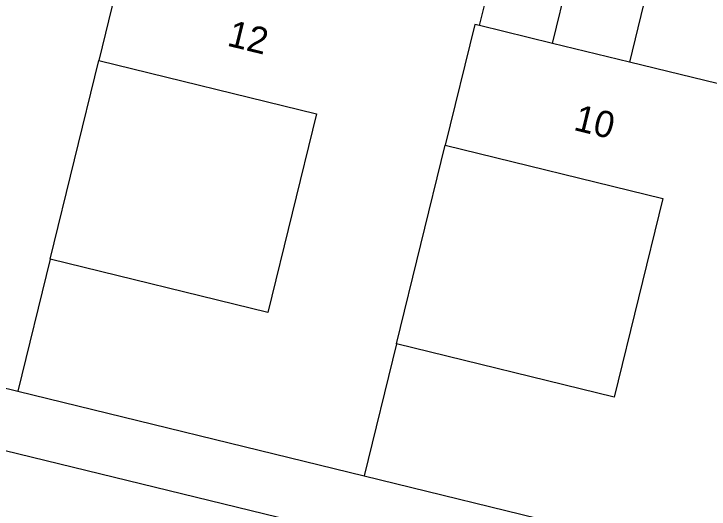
# Model space of a CAD drawing. Extents: x 128999 to 131010, y 395498 to 399007.
# Drawn here: x 129135.65 to 129161.98, y 397693.81 to 397712.57 of the extents above; entities that cross this region are included whole.
import ezdxf

# ---------------------------------------------------------------- set-up
doc = ezdxf.new("R2010")
doc.units = 0
for name, color, linetype in [('gg-anno-huisnummerreeks BGT', 7, 'Continuous'), ('gg-bbg-gedigitaliseerde bebouwing', 7, 'Continuous'), ('gg-bbg-hoofdgebouw', 7, 'Continuous'), ('gg-bbg-luifel en loopbrug', 7, 'Continuous'), ('gg-bbg-tussenscheiding', 7, 'Continuous'), ('gg-kntw-bovenkant insteek waterloop', 7, 'Continuous')]:
    doc.layers.add(name, color=color, linetype=linetype)

msp = doc.modelspace()

# ---------------------------------------------------------------- linework, layer by layer
at = {"layer": 'gg-bbg-gedigitaliseerde bebouwing'}
for p, q in [((129137.024, 397703.279), (129138.863, 397710.808)), ((129150.14, 397700.069), (129151.982, 397707.597))]:
    msp.add_line(p, q, dxfattribs=at)
for points in [[(129138.863, 397710.808), (129147.114, 397708.788), (129145.271, 397701.261), (129137.024, 397703.279)], [(129151.982, 397707.597), (129160.229, 397705.578), (129158.387, 397698.05), (129150.14, 397700.069)]]:
    msp.add_lwpolyline(points, dxfattribs=at)
at = {"layer": 'gg-bbg-hoofdgebouw'}
for p, q in [((129153.287, 397712.128), (129153.752, 397714.032)), ((129156.046, 397711.453), (129153.287, 397712.128)), ((129158.96, 397710.741), (129156.046, 397711.453)), ((129122.688, 397701.476), (129135.801, 397698.273)), ((129135.801, 397698.273), (129148.917, 397695.069)), ((129148.917, 397695.069), (129162.041, 397691.864))]:
    msp.add_line(p, q, dxfattribs=at)
msp.add_lwpolyline([(129166.493, 397710.921), (129163.745, 397711.571), (129163.271, 397709.687), (129158.96, 397710.741)], dxfattribs=at)
at = {"layer": 'gg-bbg-luifel en loopbrug'}
msp.add_lwpolyline([(129156.046, 397711.453), (129157.231, 397716.304), (129160.145, 397715.592), (129158.96, 397710.741)], dxfattribs=at)
at = {"layer": 'gg-bbg-tussenscheiding'}
for p, q in [((129137.024, 397703.279), (129135.801, 397698.273)), ((129150.14, 397700.069), (129148.917, 397695.069))]:
    msp.add_line(p, q, dxfattribs=at)
for points in [[(129140.162, 397715.329), (129139.978, 397715.374), (129138.863, 397710.808)], [(129153.287, 397712.128), (129153.102, 397712.173), (129151.982, 397707.597)]]:
    msp.add_lwpolyline(points, dxfattribs=at)
at = {"layer": 'gg-kntw-bovenkant insteek waterloop'}
msp.add_lwpolyline([(129186.902, 397678.396), (129200.354, 397675.098), (129212.215, 397672.33), (129213.491, 397672.949), (129214.903, 397674.661), (129214.09, 397676.663), (129203.134, 397679.473), (129088.664, 397707.388)], dxfattribs=at)

# ---------------------------------------------------------------- texts
at = {"layer": 'gg-anno-huisnummerreeks BGT'}
for s, rotation, p in [('12', 346.2, (129143.687, 397711.373)), ('10', 346.3, (129156.811, 397708.177))]:
    msp.add_text(s, height=1, rotation=rotation, dxfattribs=at).set_placement(p)

doc.saveas('drawing.dxf')
